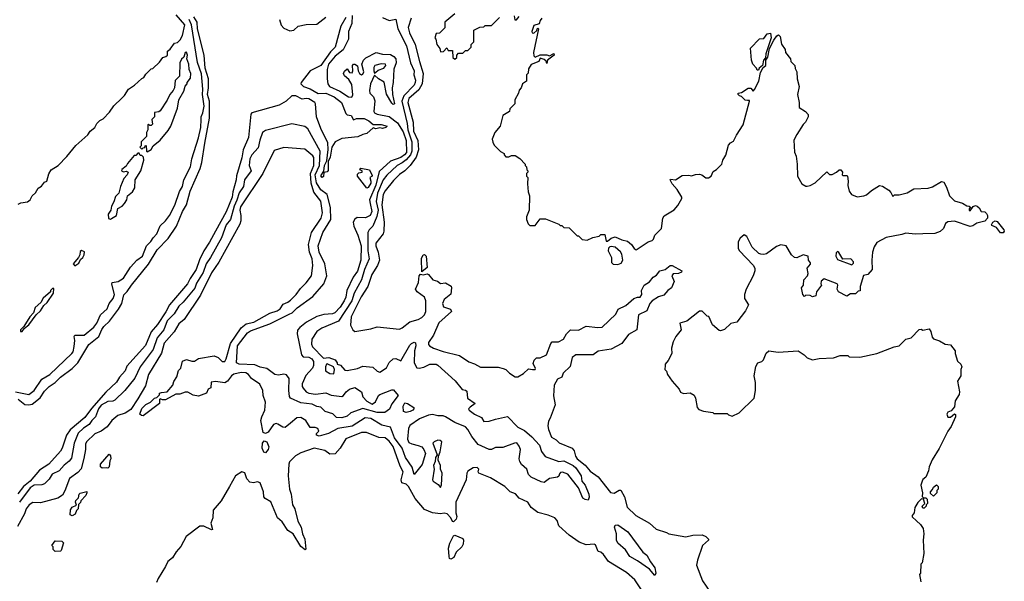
# Model space of a CAD drawing. Extents: x 1966327 to 2147849, y 395140 to 552178.
# Tile 309 of 316: x 2086296 to 2093784, y 529913 to 534184. Entities that reach past the tile are written whole.
import ezdxf

# ---------------------------------------------------------------- set-up
doc = ezdxf.new("R2010")
doc.units = 0

msp = doc.modelspace()

# ---------------------------------------------------------------- linework, layer by layer
at = {"layer": '0CON20XD'}
for points in [[(2086285, 532780), (2086305, 532790), (2086355, 532800), (2086376.4, 532813.6), (2086390, 532845), (2086415, 532867.5), (2086436.7, 532903.3), (2086461.7, 532918.3), (2086485, 532947.5), (2086503, 532957), (2086518.3, 533011.7), (2086535, 533042.5), (2086587.5, 533075), (2086655, 533142.5), (2086722.3, 533227.7), (2086815, 533307.5), (2086832.5, 533335), (2086866.1, 533363.9), (2086882.5, 533395), (2086905, 533417.5), (2086929.3, 533430.7), (2086979.3, 533480.7), (2087010.7, 533529.3), (2087073, 533587), (2087093, 533607), (2087123.6, 533656.4), (2087170, 533685), (2087225, 533737.5), (2087240, 533745), (2087255, 533770), (2087295, 533810), (2087308.3, 533811.7), (2087359.3, 533860.7), (2087383.3, 533896.7), (2087407, 533903), (2087420, 533915), (2087420, 533945), (2087439.3, 533960.7), (2087473.6, 534006.4), (2087495, 534010), (2087515, 534030), (2087535, 534062.5), (2087550.8, 534145), (2087485, 534221.8)], [(2086285, 531299.2), (2086335, 531257.6), (2086366, 531254), (2086390.7, 531259.3), (2086450.8, 531309.2), (2086485, 531359.3), (2086520.4, 531395), (2086565, 531424.8), (2086605, 531466.2), (2086695, 531531.6), (2086738, 531575), (2086820.9, 531715), (2086897.5, 531775), (2086921.5, 531828.5), (2086935, 531850.7), (2086978.7, 531891.3), (2087048, 531982), (2087071.3, 532025), (2087087.2, 532092.8), (2087113.1, 532116.9), (2087145.6, 532165), (2087276.2, 532325), (2087340.8, 532435), (2087425, 532520.5), (2087487.4, 532612.6), (2087534.6, 532725.4), (2087564.7, 532775), (2087591.1, 532878.9), (2087668.4, 533051.6), (2087681.9, 533098.1), (2087704.9, 533245.1), (2087739.9, 533435), (2087737.9, 533565), (2087724.4, 533615), (2087731.2, 533665), (2087730.7, 533735), (2087705.1, 533815.1), (2087698.8, 533915), (2087648.3, 534115), (2087644.6, 534165), (2087619.3, 534205)], [(2088823, 534215), (2088821.6, 534155), (2088797, 534095), (2088796.1, 534035), (2088780, 534005), (2088756.4, 533955), (2088695, 533907.6), (2088643.7, 533845), (2088635.2, 533805), (2088633.1, 533733.1), (2088640, 533695), (2088651.2, 533675), (2088730.4, 533640.4), (2088795, 533597.1), (2088820.8, 533595), (2088828.9, 533611.1), (2088821.2, 533691.2), (2088798.2, 533728.2), (2088765, 533756.7), (2088759.2, 533775), (2088765, 533792.5), (2088785, 533810), (2088805, 533782.5), (2088825, 533780), (2088830, 533795), (2088827.5, 533835), (2088833.9, 533846.1), (2088845, 533846.7), (2088863.6, 533833.6), (2088868.8, 533795), (2088878.8, 533775), (2088895, 533764), (2088905, 533770), (2088911.7, 533788.3), (2088898.9, 533845), (2088909.4, 533875), (2088927.6, 533892.4), (2089005.6, 533934.4), (2089055, 533920.4), (2089115, 533919.3), (2089141.5, 533905), (2089155.3, 533885), (2089158.4, 533855), (2089141.5, 533808.5), (2089136.7, 533705), (2089127.1, 533665), (2089131.5, 533615), (2089145.3, 533545), (2089135, 533538.6), (2089125, 533548.6), (2089085, 533618), (2089068.2, 533708.2), (2089023.5, 533735), (2088995, 533761.2), (2088964.5, 533695), (2088955.8, 533645), (2088959.3, 533625), (2088986.1, 533596.1), (2088997.1, 533567.2), (2088989.3, 533485), (2088995, 533474.8), (2089015, 533464.8), (2089105, 533448), (2089169.7, 533399.7), (2089211.3, 533331.3), (2089235.3, 533265), (2089236.3, 533175), (2089222.8, 533155), (2089193.8, 533135), (2089115, 533106.9), (2089029.9, 533030.1), (2089004.5, 532925), (2088956.4, 532815), (2088960, 532785), (2088973.5, 532725), (2088960, 532695), (2088925, 532677.4), (2088861.3, 532678.7), (2088845, 532666.3), (2088832.1, 532645), (2088835.8, 532615), (2088866, 532546), (2088891.5, 532465), (2088891.2, 532355), (2088865, 532271.1), (2088832, 532225), (2088783.9, 532125), (2088776.8, 532075), (2088764, 532046), (2088732.7, 531997.3), (2088693.3, 531955), (2088675, 531947.8), (2088607.4, 531942.6), (2088555, 531926.9), (2088475.9, 531884.1), (2088425, 531842.9), (2088408.3, 531821.8), (2088405.8, 531795), (2088439.5, 531635), (2088451.4, 531621.4), (2088495, 531618.4), (2088516.7, 531605), (2088530.2, 531585), (2088530.7, 531555), (2088521.5, 531535), (2088471.1, 531478.9), (2088443.8, 531415), (2088443.8, 531395), (2088451.1, 531381.1), (2088475, 531355.2), (2088495, 531343.5), (2088545, 531337), (2088625, 531345.4), (2088665, 531329.5), (2088745, 531319.8), (2088758.1, 531325), (2088779.2, 531355), (2088805, 531374.5), (2088845, 531386), (2088894.1, 531355), (2088904.6, 531315), (2088935, 531282.3), (2088975, 531261.1), (2089002.4, 531277.6), (2089024.3, 531325), (2089035, 531333.5), (2089125, 531369.6), (2089138.8, 531368.8), (2089174, 531325), (2089125, 531263.3), (2089108.2, 531221.8), (2089073.8, 531196.2), (2089015, 531197.4), (2088905, 531226.7), (2088815.1, 531194.9), (2088785, 531169.3), (2088745, 531155.2), (2088705, 531158.8), (2088677.6, 531187.6), (2088619.6, 531205), (2088585, 531236.7), (2088555, 531242.5), (2088519.9, 531259.9), (2088435, 531270.3), (2088355.2, 531305.2), (2088347.4, 531317.4), (2088343.2, 531365), (2088345.8, 531455.8), (2088323.9, 531483.9), (2088305, 531487.7), (2088265, 531481), (2088235, 531486.4), (2088175, 531531.8), (2088125, 531542), (2088085, 531560.2), (2087964.6, 531564.6), (2087944.1, 531574.1), (2087950.9, 531705), (2088028.2, 531801.8), (2088052, 531818), (2088197.9, 531872.1), (2088344.1, 531944.1), (2088367.1, 531955), (2088405, 531993.8), (2088525, 532077.7), (2088608.2, 532175), (2088632.7, 532235), (2088616.8, 532326.8), (2088574.4, 532415), (2088566.4, 532465), (2088601.2, 532565), (2088660.7, 532665), (2088658.3, 532755), (2088633.3, 532853.4), (2088585, 532888.8), (2088552.1, 532942.1), (2088542.6, 533005), (2088576.1, 533075), (2088581.7, 533185), (2088486.5, 533355), (2088465, 533372.7), (2088365, 533392.1), (2088165, 533340.8), (2088142.9, 533327.1), (2088121.7, 533268.3), (2088109.9, 533210.1), (2088061.8, 533155), (2088045.3, 533125), (2088040, 533075), (2088056.3, 533035), (2088004.8, 532965), (2087998.5, 532915), (2087963.6, 532866.4), (2087947.9, 532812.2), (2087926, 532765), (2087899.8, 532665), (2087867, 532625), (2087830, 532525), (2087746.5, 532375), (2087713.2, 532326.8), (2087689.8, 532260.2), (2087639.6, 532180.4), (2087626.5, 532143.5), (2087538.6, 532035), (2087505.1, 532004.9), (2087471.6, 531948.4), (2087416.4, 531895), (2087392.1, 531825), (2087341.8, 531765), (2087311.5, 531675), (2087211.7, 531545), (2087171.9, 531458.1), (2087094.8, 531365.2), (2087019, 531291), (2087005, 531283.1), (2086965, 531281.1), (2086915, 531253.8), (2086894.8, 531225), (2086872.7, 531165), (2086845, 531137.3), (2086825, 531104.7), (2086781.3, 531078.7), (2086740.4, 531039.6), (2086711, 530965), (2086689, 530851), (2086673, 530827), (2086635, 530797.3), (2086595, 530754.2), (2086542.6, 530727.4), (2086519.9, 530690.1), (2086483.1, 530655), (2086463.1, 530646.9), (2086405, 530645.4), (2086375, 530623.4), (2086295, 530515.6)], [(2088271.1, 534185), (2088285, 534140.9), (2088305, 534120.4), (2088349.1, 534099.1), (2088379.5, 534105), (2088412.5, 534135), (2088475, 534146.8), (2088555, 534150), (2088625, 534202.9)], [(2089605, 534227.5), (2089530, 534165), (2089528.3, 534121.7), (2089488.3, 534081.7), (2089461.7, 534078.3), (2089452.5, 534045), (2089460, 534035), (2089467.5, 533995), (2089490, 533965), (2089495, 533940), (2089518.3, 533941.7), (2089545, 533970), (2089555, 533950), (2089588.3, 533948.3), (2089590, 533895), (2089605, 533882.5), (2089620, 533895), (2089620, 533915), (2089631.7, 533928.3), (2089665, 533930), (2089685, 533950), (2089705, 533950), (2089730, 533975), (2089730, 533995), (2089750, 534015), (2089750, 534105), (2089795, 534127.5), (2089825, 534130), (2089835, 534140), (2089885, 534140), (2089945, 534200)], [(2090057, 534213), (2090061.7, 534181.7), (2090075, 534182.5), (2090095, 534207.5)], [(2086264, 531354), (2086365, 531333.9), (2086405.6, 531364.4), (2086465, 531449.2), (2086525.8, 531485), (2086691.9, 531645), (2086701.9, 531658.1), (2086711, 531699), (2086716, 531745), (2086709.8, 531775), (2086715, 531784.6), (2086785, 531785.8), (2086860.5, 531845), (2086882.3, 531875), (2086910.6, 531939.4), (2086960.5, 531985), (2086976.5, 532025), (2087006.5, 532063.5), (2087016.7, 532095), (2086997.6, 532172.4), (2087000, 532185), (2087045, 532193.5), (2087085, 532218.9), (2087137.2, 532302.7), (2087185.5, 532354.5), (2087229.7, 532385), (2087258.8, 532465), (2087293, 532497), (2087309.5, 532525), (2087338.1, 532555), (2087363.4, 532616.6), (2087404.3, 532655), (2087433.9, 532695), (2087475.6, 532774.4), (2087511.5, 532878.5), (2087533.3, 532916.6), (2087544.3, 532965), (2087595.2, 533065.2), (2087605.5, 533125), (2087656, 533285), (2087672.6, 533365), (2087675.5, 533425), (2087675.1, 533445), (2087689.1, 533475), (2087697.9, 533525), (2087684.9, 533615), (2087689.6, 533655), (2087677.9, 533772.1), (2087647.4, 533857.4), (2087602.4, 534145), (2087583.8, 534185)], [(2089055, 534200.4), (2089105, 534176.8), (2089157.3, 534187.3), (2089172.2, 534115), (2089237.8, 533985), (2089268.4, 533855), (2089296.2, 533795), (2089292.8, 533765), (2089305.5, 533725), (2089304.4, 533705), (2089295, 533686.6), (2089216.5, 533605), (2089200.6, 533565), (2089241.9, 533395), (2089246.8, 533345), (2089278.4, 533255), (2089279, 533185), (2089268.4, 533155), (2089235, 533119.2), (2089205, 533094.4), (2089167.5, 533075), (2089088.2, 533001.8), (2089059.4, 532965), (2089016.5, 532865), (2089007.6, 532802.4), (2089021.4, 532735), (2089011.7, 532688.3), (2088981.6, 532615), (2088953.3, 532585), (2088943, 532565), (2088943.5, 532425), (2088952.4, 532365), (2088917, 532285), (2088894.8, 532205), (2088840.3, 532105), (2088822.5, 532045), (2088719.6, 531890.4), (2088592.3, 531837.7), (2088556, 531814), (2088518, 531755), (2088515.9, 531715.9), (2088523.4, 531695), (2088605, 531611.2), (2088645.9, 531615.9), (2088695, 531597.5), (2088710, 531575), (2088710, 531565), (2088735, 531556.7), (2088768.1, 531518.1), (2088785, 531515.6), (2088865, 531531.5), (2088905, 531550), (2088981.7, 531541.7), (2089015, 531510), (2089033.9, 531503.9), (2089085, 531536), (2089105, 531578), (2089135, 531606), (2089155, 531607.5), (2089195, 531590), (2089262, 531708), (2089275, 531722.7), (2089295, 531732.6), (2089305.5, 531725.5), (2089308.3, 531705), (2089298.5, 531665), (2089294.7, 531575), (2089315, 531536.7), (2089333, 531533), (2089369.3, 531540.7), (2089415, 531563.8), (2089463.6, 531563.6), (2089475, 531556.7), (2089607, 531437), (2089660.7, 531370.7), (2089687, 531367), (2089695, 531360), (2089702.5, 531305), (2089760, 531265), (2089722.3, 531237.7), (2089708.8, 531225), (2089714.3, 531215), (2089754, 531185), (2089808.3, 531158.3), (2089825, 531127.5), (2089865, 531130), (2089913.3, 531146.7), (2090006.6, 531166.6), (2090084.6, 531085), (2090135, 531060.7), (2090191.7, 531011.7), (2090247.8, 530947.8), (2090265, 530901.3), (2090292, 530862), (2090395, 530825.3), (2090435, 530828.2), (2090505, 530794.4), (2090525.2, 530775), (2090565.7, 530715.7), (2090569.8, 530675), (2090595.8, 530645), (2090623.2, 530575), (2090625.9, 530554.1), (2090618.6, 530531.4), (2090595, 530535.4), (2090579.6, 530545), (2090545.2, 530625), (2090465, 530729.1), (2090425, 530744.5), (2090408.9, 530741.1), (2090400.5, 530729.5), (2090396.1, 530713.9), (2090386, 530705), (2090325, 530695.2), (2090285, 530665.9), (2090260.5, 530670.5), (2090185.2, 530705.2), (2090165.9, 530725), (2090151.4, 530765), (2090112.7, 530802.7), (2090099.2, 530825), (2090094.7, 530845), (2090104.7, 530915), (2090095, 530941.1), (2090075.9, 530965.9), (2090058, 530965), (2089968.8, 530931.2), (2089915, 530930.5), (2089885, 530915.2), (2089865, 530916), (2089783.5, 530953.5), (2089734.5, 531014.5), (2089705, 531068.6), (2089685, 531088.7), (2089605, 531121.5), (2089535, 531164.8), (2089515, 531171.2), (2089475, 531171.2), (2089435, 531180.6), (2089405, 531177.2), (2089335, 531148.1), (2089263.1, 531096.9), (2089253.7, 531076.3), (2089245.2, 530995), (2089255, 530969.1), (2089277.7, 530957.7), (2089327.1, 530947), (2089353.1, 530935), (2089370, 530915), (2089383, 530885), (2089357.2, 530802.8), (2089295, 530726), (2089280.7, 530780.7), (2089228.8, 530855), (2089205, 530925.3), (2089146.3, 531005), (2089115.7, 531085), (2089050.7, 531100.7), (2088965, 531152.4), (2088922.6, 531157.4), (2088825, 531092.9), (2088714.3, 531075.7), (2088645, 531037.5), (2088572.7, 531017.3), (2088553.1, 531025), (2088553.9, 531036.1), (2088570, 531055), (2088562, 531075), (2088543.8, 531083.8), (2088503.5, 531083.5), (2088470.8, 531135), (2088435, 531160), (2088403.7, 531156.4), (2088355.7, 531115), (2088315, 531083.8), (2088296.4, 531086.4), (2088259.3, 531109.3), (2088245, 531112.5), (2088225, 531106.7), (2088185, 531047.5), (2088165, 531037.5), (2088147.5, 531045), (2088130.8, 531135), (2088136.8, 531165), (2088160, 531215), (2088166.2, 531275), (2088148.5, 531325), (2088144.5, 531365), (2088121.5, 531411.5), (2088057.5, 531455), (2088035, 531485.7), (2088015, 531497.7), (2087979.4, 531500.6), (2087925, 531488.2), (2087906.9, 531475), (2087875.5, 531434.5), (2087855, 531423.3), (2087785, 531433.3), (2087753, 531427), (2087750, 531385), (2087730, 531375), (2087717.5, 531345), (2087655, 531320), (2087615, 531330), (2087575, 531352.5), (2087555, 531352.5), (2087513, 531337), (2087483, 531337), (2087405, 531293.3), (2087382.5, 531292.5), (2087365, 531300), (2087360, 531295), (2087360, 531265), (2087235, 531172.5), (2087223, 531173), (2087210, 531185), (2087223.6, 531226.4), (2087255, 531257.5), (2087290, 531275), (2087320, 531305), (2087338.3, 531311.7), (2087358.3, 531331.7), (2087360, 531345), (2087375, 531350), (2087417, 531353), (2087460, 531405), (2087468.3, 531431.7), (2087491.7, 531468.3), (2087503, 531517), (2087520, 531535), (2087533.9, 531586.1), (2087565, 531600), (2087605, 531587.5), (2087625, 531587.5), (2087655, 531608.8), (2087775, 531628.8), (2087803.8, 531615), (2087835, 531584.2), (2087854.5, 531585.5), (2087865.6, 531604.4), (2087897.8, 531722.2), (2087979.1, 531840.9), (2088018.5, 531871.5), (2088075.8, 531885), (2088198.3, 531951.8), (2088255, 531970), (2088276.2, 531985), (2088300, 532020), (2088335, 532035.5), (2088355, 532052.3), (2088398.2, 532095), (2088430.1, 532139.9), (2088475, 532183.8), (2088514, 532235), (2088524.7, 532315), (2088519.4, 532365), (2088499.5, 532415), (2088492.8, 532475), (2088514.2, 532565), (2088589.3, 532675), (2088597.3, 532715), (2088586.2, 532805), (2088533.1, 532873.1), (2088511.9, 532941.9), (2088506.8, 533015), (2088533.4, 533075), (2088533.2, 533135), (2088525, 533148.8), (2088465, 533198.2), (2088305, 533212.9), (2088230.5, 533189.5), (2088145.8, 533015), (2087975, 532760.5), (2087969.8, 532735), (2087976.3, 532695), (2087976.8, 532653.2), (2087970.2, 532629.8), (2087811, 532339), (2087755, 532258.5), (2087670.8, 532089.2), (2087546.3, 531903.7), (2087505, 531871.2), (2087469.2, 531810.8), (2087395, 531725.4), (2087373.1, 531646.9), (2087276, 531485), (2087251.2, 531398.8), (2087195, 531300.8), (2087141.2, 531218.8), (2087097.7, 531192.3), (2087043.1, 531175), (2086995.6, 531135), (2086960.8, 531089.2), (2086915.3, 531054.7), (2086866.5, 531035), (2086804, 530975), (2086796, 530955), (2086796.2, 530915), (2086783.2, 530846.8), (2086762, 530768), (2086738.8, 530741.2), (2086673.6, 530695), (2086639.2, 530600.8), (2086620.8, 530569.2), (2086585, 530546.4), (2086455, 530510.6), (2086395, 530513.6), (2086366.9, 530495), (2086345.6, 530465), (2086332.4, 530427.6), (2086279.9, 530330.1)], [(2088775, 534200.9), (2088737.8, 534135), (2088694.7, 533975), (2088659.9, 533940.1), (2088585.1, 533834.9), (2088505, 533794.7), (2088435.5, 533705), (2088433.6, 533695), (2088454.6, 533675), (2088505, 533657.4), (2088565, 533621.6), (2088625, 533624.8), (2088686.4, 533596.4), (2088743, 533553), (2088775, 533469.4), (2088785, 533461.5), (2088816.7, 533455), (2088835, 533422.5), (2088858.1, 533431.9), (2088915, 533433.6), (2088951.1, 533415), (2088985, 533387.5), (2089045, 533387.9), (2089090, 533375), (2089080, 533365), (2089055, 533356.2), (2089035, 533360.8), (2089005, 533353.8), (2088985, 533361.2), (2088935, 533317.1), (2088905, 533311.5), (2088866.1, 533293.9), (2088745, 533281.2), (2088695, 533254.8), (2088670.4, 533215), (2088657.8, 533137.8), (2088641.4, 533105), (2088642.7, 533037.3), (2088635, 533027.1), (2088608.3, 533021.7), (2088605, 532992.5), (2088595, 532984), (2088585, 532996.2), (2088607.7, 533032.3), (2088614.3, 533074.3), (2088630.5, 533109.5), (2088642.3, 533197.7), (2088638.3, 533248.3), (2088585, 533357.1), (2088553.1, 533445), (2088544.7, 533545), (2088539.1, 533555), (2088495, 533581.5), (2088474.5, 533585.5), (2088445, 533578.8), (2088395, 533605.3), (2088365, 533604), (2088322.5, 533565), (2088270, 533535), (2088060.6, 533475), (2088054.2, 533465), (2088035, 533288), (2087995.3, 533194.7), (2087985, 533134.4), (2087944.5, 532995.5), (2087942.7, 532965), (2087915.4, 532875), (2087910.3, 532835), (2087866.8, 532723.2), (2087785, 532575.6), (2087739, 532491), (2087695, 532425.7), (2087663.2, 532356.8), (2087638.9, 532285), (2087591, 532215), (2087573, 532175), (2087434.8, 532015), (2087407.1, 531962.9), (2087342.7, 531867.3), (2087295, 531809.3), (2087252.7, 531707.3), (2087111.2, 531548.8), (2087096.9, 531513.1), (2087055, 531465.6), (2087031.4, 531428.6), (2086949.5, 531350.5), (2086842.2, 531227.8), (2086789.9, 531160.1), (2086678.6, 531065), (2086652, 531025), (2086618.6, 530925), (2086606.2, 530903.8), (2086517.3, 530805), (2086445, 530759.1), (2086375.9, 530675), (2086325, 530634.2), (2086281.6, 530578.4)], [(2089273.9, 534195), (2089250, 534125), (2089259.7, 534085), (2089303.8, 533995), (2089336.8, 533866.8), (2089364.1, 533775), (2089357.7, 533695), (2089329.9, 533650.1), (2089255.9, 533585), (2089246.6, 533555), (2089287.3, 533405), (2089291, 533335), (2089323.3, 533265), (2089329.5, 533195), (2089310.9, 533139.1), (2089265.1, 533074.9), (2089225.5, 533034.5), (2089185, 533007.4), (2089139.6, 532960.4), (2089075, 532882.2), (2089060.4, 532855), (2089050.4, 532775), (2089068.7, 532645), (2089066.1, 532575), (2089058.9, 532555), (2089005, 532484.3), (2089003, 532465), (2089020.8, 532415), (2089030.8, 532355), (2089017.7, 532315), (2088974.1, 532245.9), (2088943.7, 532155), (2088893.3, 532076.7), (2088815.3, 531925), (2088810.3, 531860.3), (2088829.5, 531825), (2088844, 531814), (2088965, 531832.7), (2089015, 531847.6), (2089185, 531831.5), (2089205, 531839.6), (2089263.2, 531886.8), (2089325, 531903.1), (2089355, 531918.2), (2089375, 531938.8), (2089384.4, 531965), (2089385, 532046.2), (2089373.8, 532073.8), (2089319.2, 532115), (2089305.7, 532135), (2089328, 532185), (2089333.3, 532235), (2089345, 532250), (2089365, 532242.5), (2089395, 532251.4), (2089405.6, 532245), (2089436.6, 532206.6), (2089472, 532195), (2089495, 532176.7), (2089535, 532182), (2089576.9, 532156.9), (2089580, 532145), (2089575, 532097.1), (2089523.5, 532055), (2089512.3, 532025), (2089519.4, 531999.4), (2089572.1, 531982.1), (2089579.2, 531965), (2089482.1, 531877.9), (2089442.2, 531785), (2089405, 531728), (2089404.6, 531715), (2089413, 531703), (2089443.1, 531685), (2089515, 531661.6), (2089641.4, 531631.4), (2089712, 531582), (2089755, 531568), (2089800.8, 531540.8), (2089935, 531541.1), (2089972.7, 531532.7), (2089993.3, 531523.3), (2090021.1, 531495), (2090065, 531468.2), (2090085, 531469.4), (2090127.6, 531492.4), (2090165, 531529.2), (2090194.6, 531524.6), (2090215, 531524), (2090218.3, 531531.7), (2090200.4, 531570.4), (2090207.5, 531595), (2090225, 531611.9), (2090255, 531613.2), (2090302.5, 531635), (2090335, 531722), (2090345, 531734.4), (2090394, 531735), (2090430.8, 531755), (2090453.3, 531795), (2090485, 531825.5), (2090545, 531823.4), (2090605, 531853.9), (2090693.2, 531843.2), (2090725, 531846.8), (2090829.1, 531945), (2090847.2, 531982.8), (2090905, 532009.5), (2090965, 532064.2), (2090993.6, 532073.6), (2091015, 532073.3), (2091027.5, 532095), (2091024.2, 532125), (2091045, 532166.2), (2091085, 532191.4), (2091114.3, 532225), (2091139.3, 532240.7), (2091165, 532274), (2091205, 532283.1), (2091243.8, 532315), (2091256.7, 532315), (2091332.5, 532275), (2091327.8, 532265), (2091305, 532252.9), (2091265, 532251.9), (2091254.4, 532235.6), (2091273.1, 532193.1), (2091252.9, 532145), (2091225, 532124.2), (2091195, 532088.9), (2091153.6, 532076.4), (2091105, 532046.2), (2091088.1, 532025), (2091065, 531970.7), (2091000.7, 531939.3), (2090989.1, 531825), (2090925, 531790.8), (2090875, 531720.9), (2090792.6, 531677.4), (2090695, 531664.5), (2090656.2, 531635), (2090525, 531636), (2090497.1, 531615), (2090482.8, 531547.2), (2090430, 531495), (2090418.1, 531465), (2090385, 531450), (2090360.3, 531405), (2090354.7, 531324.7), (2090367.1, 531255), (2090331.2, 531155), (2090318.1, 531131.9), (2090312.4, 531095), (2090316.8, 531066.8), (2090339.5, 531009.5), (2090375, 530990), (2090397.5, 530967.5), (2090496.3, 530926.3), (2090513, 530905), (2090522.9, 530865), (2090535.3, 530845), (2090595.6, 530795.6), (2090635, 530751.5), (2090695, 530707.8), (2090789.1, 530589.1), (2090816.7, 530583.3), (2090855, 530607.1), (2090867.5, 530607.5), (2090895.2, 530555.2), (2090916.7, 530476.7), (2090982.7, 530412.7), (2091084.6, 530354.6), (2091135, 530310), (2091215, 530285.8), (2091232.5, 530275), (2091360.9, 530250.9), (2091415, 530264.5), (2091485, 530267.3), (2091514.7, 530254.7), (2091533.3, 530235), (2091533.3, 530225), (2091488.6, 530185), (2091450, 530075), (2091441.9, 530035), (2091487.2, 529917.2), (2091600, 529755)], [(2090267.5, 534195), (2090253, 534177), (2090247, 534153), (2090205, 534140), (2090190, 534095), (2090193.6, 534083.6), (2090205, 534080), (2090228.3, 534101.7), (2090230, 534115), (2090235, 534120), (2090240, 534115), (2090203.3, 533935), (2090205, 533910), (2090215, 533900), (2090255, 533917.5), (2090305, 533917.5), (2090325, 533910), (2090357.5, 533927.5), (2090360, 533915), (2090310, 533875), (2090305, 533850), (2090298.3, 533868.3), (2090285, 533880), (2090255, 533890), (2090243, 533867), (2090185, 533842.5), (2090165, 533810), (2090161.7, 533778.3), (2090150, 533765), (2090150, 533715), (2090120, 533695), (2090110, 533665), (2090093, 533647), (2090090, 533625), (2090060, 533575), (2090060, 533545), (2090023, 533507), (2090020, 533485), (2089970, 533455), (2089950, 533375), (2089910, 533325), (2089890, 533275), (2089893, 533253), (2089905, 533230), (2089951.7, 533181.7), (2089980, 533165), (2089980, 533155), (2089991.7, 533141.7), (2090015, 533140), (2090035, 533150), (2090065, 533150), (2090099.3, 533129.3), (2090140, 533085), (2090140, 533075), (2090150, 533065), (2090153, 533043), (2090160, 533035), (2090160, 533025), (2090150, 533015), (2090150, 532995), (2090160, 532985), (2090157.5, 532935), (2090163.3, 532875), (2090172.5, 532845), (2090170, 532735), (2090150, 532685), (2090150, 532665), (2090161.7, 532631.7), (2090175, 532620), (2090215, 532620), (2090255, 532670), (2090295, 532670), (2090395, 532630), (2090405, 532620), (2090418.3, 532618.3), (2090433, 532603), (2090475, 532600), (2090535, 532540), (2090545, 532540), (2090573, 532513), (2090611.7, 532508.3), (2090655, 532527.5), (2090701.7, 532538.3), (2090715, 532550), (2090745, 532550), (2090755, 532500), (2090765, 532500), (2090795, 532523.3), (2090825, 532533.3), (2090875, 532509.2), (2090919.1, 532499.1), (2090949.2, 532475), (2090968, 532445), (2090985, 532433.3), (2091075, 532494.3), (2091106, 532505), (2091115.7, 532515), (2091126.2, 532545), (2091176.2, 532595), (2091188, 532675), (2091197.7, 532692.3), (2091272.3, 532737.7), (2091299.7, 532770.3), (2091331.2, 532825), (2091331.2, 532835), (2091295, 532893.3), (2091258.8, 532935), (2091242.5, 532965), (2091245, 532970), (2091283.9, 532966.1), (2091335, 533000), (2091385, 533002.5), (2091405, 532996.2), (2091435, 533007.5), (2091465, 533010), (2091484.2, 533004.2), (2091515, 532980), (2091535, 532981.2), (2091553.8, 532995), (2091570, 533030), (2091595, 533044), (2091634.5, 533085), (2091643.8, 533115), (2091666.1, 533153.9), (2091685, 533230), (2091701.7, 533248.3), (2091725, 533260), (2091746.7, 533305), (2091798.8, 533385), (2091845.8, 533564.2), (2091845, 533570), (2091830.7, 533569.3), (2091813, 533573), (2091785, 533600), (2091770, 533605), (2091760, 533615), (2091760, 533625), (2091785, 533630), (2091837, 533663), (2091855, 533662.5), (2091875, 533640), (2091885, 533652.5), (2091918, 533715), (2091928.3, 533781.7), (2091950, 533820), (2091970, 533835), (2091970, 533875), (2091985, 533900), (2091997.5, 533965), (2092031.7, 534028.3), (2092055, 534060), (2092067.5, 534067.5), (2092080, 534055), (2092088.3, 533998.3), (2092116.7, 533956.7), (2092120, 533935), (2092157, 533887), (2092160, 533865), (2092190, 533835), (2092193, 533813), (2092207, 533787), (2092207.5, 533735), (2092222.5, 533675), (2092210, 533615), (2092222.5, 533555), (2092223.3, 533515), (2092272.5, 533485), (2092293, 533463), (2092292.5, 533445), (2092272.5, 533405), (2092253.9, 533386.1), (2092205, 533310), (2092183.6, 533266.4), (2092187, 533177), (2092200, 533145), (2092208.8, 533085), (2092211.2, 532995), (2092245, 532936.7), (2092275, 532918.8), (2092285, 532918.8), (2092307.3, 532922.7), (2092345, 532943.8), (2092435, 533027.5), (2092455, 533007.5), (2092475, 533007.5), (2092507.5, 533025), (2092528.3, 533041.7), (2092541.7, 533041.7), (2092552.5, 533025), (2092550, 533005), (2092555, 533000), (2092585, 533000), (2092590, 532995), (2092596.7, 532955), (2092593.9, 532923.9), (2092605, 532880), (2092622.5, 532855), (2092665, 532836.7), (2092716.4, 532843.6), (2092735, 532852.5), (2092773.9, 532886.1), (2092835, 532922.5), (2092856.7, 532916.7), (2092905, 532887.5), (2092920.7, 532870.7), (2092935, 532840), (2092948.3, 532851.7), (2092985, 532852.5), (2093045, 532867.5), (2093095, 532897.5), (2093205, 532902.5), (2093236.7, 532913.3), (2093305, 532952.5), (2093325, 532947.5), (2093345, 532910), (2093367.5, 532845), (2093405, 532807.5), (2093465, 532787.5), (2093498.3, 532768.3), (2093517, 532767), (2093530, 532755), (2093517.5, 532745), (2093517.5, 532735), (2093525, 532730), (2093547, 532763), (2093565, 532770), (2093576.1, 532766.1), (2093592.5, 532752.5), (2093607.5, 532725), (2093635, 532722.5), (2093649.4, 532709.4), (2093657.1, 532695), (2093656.2, 532673.8), (2093635, 532652.5), (2093575, 532637.5), (2093545, 532616.9), (2093525, 532612.2), (2093405, 532652), (2093355, 532646), (2093337.5, 532635), (2093322.5, 532595), (2093295, 532573.3), (2093255, 532557.5), (2093165, 532556.7), (2093105, 532552), (2093035, 532560), (2093005, 532549.2), (2092885, 532527.5), (2092815, 532488.8), (2092795, 532457.5), (2092782, 532415), (2092776.7, 532355), (2092780, 532285), (2092745, 532246.2), (2092712.5, 532237.5), (2092687.5, 532155), (2092688.3, 532121.7), (2092671.7, 532118.3), (2092651.7, 532098.3), (2092615, 532100), (2092585, 532082.5), (2092522.5, 532115), (2092512.5, 532135), (2092517.5, 532165), (2092512.5, 532175), (2092415, 532213.3), (2092390, 532195), (2092387.5, 532175), (2092392.5, 532165), (2092356.7, 532115), (2092350, 532085), (2092325, 532077.5), (2092307, 532087), (2092275, 532090), (2092265, 532080), (2092252.5, 532095), (2092242.5, 532145), (2092257.5, 532165), (2092260, 532205), (2092286.2, 532235), (2092291.2, 532255), (2092283.3, 532295), (2092310.8, 532325), (2092310, 532335), (2092294, 532355), (2092291.2, 532385), (2092255, 532395.8), (2092206.2, 532373.8), (2092187.5, 532375), (2092165.7, 532395.7), (2092125, 532464.4), (2092085, 532472.5), (2092051.8, 532458.2), (2091976.1, 532403.9), (2091955, 532398.5), (2091930.9, 532400.9), (2091916.6, 532406.6), (2091865.3, 532455.3), (2091825, 532536), (2091805, 532547.5), (2091775, 532523.3), (2091758.8, 532495), (2091758.8, 532445), (2091770, 532425), (2091875, 532317.5), (2091886.7, 532295), (2091886.7, 532275), (2091873.3, 532235), (2091820, 532135), (2091807.5, 532095), (2091807.5, 532065), (2091837.5, 532015), (2091815, 531970), (2091750, 531885), (2091705, 531872.5), (2091655, 531827.5), (2091625, 531817.5), (2091615, 531820), (2091565, 531862.5), (2091536.4, 531926.4), (2091525, 531930), (2091485, 531967.5), (2091465, 531966.7), (2091368.9, 531891.1), (2091316.7, 531875), (2091326.2, 531825), (2091286.2, 531775), (2091265.8, 531734.2), (2091253, 531687), (2091254, 531645), (2091226.6, 531593.4), (2091203.8, 531565), (2091203.3, 531555), (2091202.5, 531525), (2091215, 531510), (2091223.3, 531485), (2091257.5, 531435), (2091310, 531375), (2091320.7, 531350.7), (2091345, 531341.2), (2091395, 531347.5), (2091425, 531330), (2091436.4, 531306.4), (2091447.5, 531235), (2091460.7, 531220.7), (2091495, 531207.5), (2091567, 531197), (2091575, 531190), (2091675, 531190), (2091685, 531180), (2091715, 531170), (2091766.4, 531193.6), (2091882.5, 531305), (2091892.5, 531365), (2091892.5, 531425), (2091882.5, 531475), (2091893, 531547), (2091910, 531575), (2091940, 531585), (2091953, 531597), (2091973, 531647), (2091993, 531667), (2092065, 531656.7), (2092215, 531666.7), (2092262.5, 531635), (2092285, 531612.5), (2092325, 531597.5), (2092375, 531607.5), (2092485, 531612.5), (2092535, 531630), (2092595, 531630), (2092605, 531620), (2092685, 531617.5), (2092815, 531646.7), (2092945, 531697.5), (2092985, 531703.3), (2093035, 531753.3), (2093076.4, 531763.6), (2093135, 531827.5), (2093151.7, 531831.7), (2093163.6, 531823.6)], [(2091915, 533800), (2091905, 533800), (2091900, 533815), (2091872.5, 533845), (2091860, 533875), (2091853, 533967), (2091921.7, 534038.3), (2091955, 534040), (2091980, 534075), (2092005, 534080), (2092010, 534045), (2091970, 533925), (2091967.5, 533892.5), (2091953.3, 533875), (2091943.6, 533836.4), (2091920, 533815), (2091915, 533800)], [(2087265, 533180), (2087295, 533197.5), (2087310, 533225), (2087365, 533267.5), (2087425, 533340), (2087446, 533375), (2087495, 533510), (2087506.7, 533573.3), (2087545, 533640), (2087553, 533677), (2087570, 533695), (2087570, 533705), (2087595, 533740), (2087596, 533774), (2087585.7, 533805.7), (2087582.5, 533845), (2087568, 533885), (2087571.2, 533915), (2087565, 533936), (2087553.3, 533935), (2087545, 533900), (2087527, 533883), (2087512.5, 533855), (2087510, 533755), (2087478.3, 533721.7), (2087472.5, 533665), (2087462.5, 533645), (2087436.7, 533615), (2087418.3, 533571.7), (2087365, 533490), (2087355, 533482.5), (2087321.7, 533478.3), (2087320, 533445), (2087300, 533425), (2087305, 533390), (2087295, 533380), (2087285, 533380), (2087275, 533390), (2087270, 533385), (2087270, 533345), (2087260, 533325), (2087260, 533295), (2087220, 533255), (2087220, 533225), (2087210, 533215), (2087225, 533200), (2087235, 533210), (2087248.3, 533211.7), (2087250, 533225), (2087258.3, 533228.3), (2087260, 533185), (2087265, 533180)], [(2088995, 533777.5), (2089005, 533784), (2089020.9, 533799.1), (2089065.6, 533815), (2089080.6, 533835), (2089077.5, 533845), (2089045, 533846.9), (2088995.7, 533834.3), (2088988.6, 533821.4), (2088990, 533795), (2088995, 533777.5)], [(2086985, 532667.5), (2086995, 532673.3), (2087032.9, 532695), (2087041.2, 532748.8), (2087075, 532765.8), (2087092.9, 532785), (2087111.4, 532815), (2087115.9, 532844.1), (2087154, 532875), (2087171.5, 532905), (2087173.8, 532965), (2087216, 533035), (2087240, 533115), (2087238.3, 533138.3), (2087225, 533150), (2087211.7, 533151.7), (2087205, 533170), (2087195, 533170), (2087178.3, 533151.7), (2087165, 533150), (2087115, 533090), (2087105, 533070), (2087072.5, 533045), (2087070, 533035), (2087085, 533027.5), (2087105, 533032.5), (2087120, 533025), (2087112.5, 533005), (2087087.5, 532975), (2087062.5, 532915), (2087050, 532865), (2087025, 532840), (2087011.7, 532798.3), (2086993, 532767), (2086987.5, 532735), (2086967.5, 532705), (2086971.7, 532671.7), (2086985, 532667.5)], [(2088935, 532902.5), (2088863.8, 532995), (2088865, 533010), (2088875, 533020), (2088900, 533025), (2088900, 533035), (2088883.3, 533043.3), (2088890, 533055), (2088955, 533043.3), (2088975, 533000), (2088975, 532993.8), (2088957.5, 532985), (2088966.9, 532955), (2088965, 532941.2), (2088945, 532906.7), (2088935, 532902.5)], [(2093775, 532563.8), (2093755, 532563.8), (2093725, 532603.3), (2093690, 532620), (2093686.7, 532625), (2093696.2, 532645), (2093715, 532654), (2093728.6, 532648.6), (2093780, 532585), (2093783.8, 532575), (2093775, 532563.8)], [(2086715, 532312.5), (2086745, 532333.3), (2086759.3, 532360.7), (2086776, 532375), (2086786, 532395), (2086788.3, 532418.3), (2086765, 532427.5), (2086755, 532420), (2086752.5, 532395), (2086742.5, 532375), (2086703, 532327), (2086715, 532312.5)], [(2090845, 532323.3), (2090868.8, 532331.2), (2090882, 532355), (2090875, 532400), (2090865, 532418.8), (2090825, 532453.3), (2090795, 532460), (2090783, 532457), (2090773, 532447), (2090770, 532425), (2090796.7, 532375), (2090796.4, 532336.4), (2090810, 532325), (2090845, 532323.3)], [(2092625, 532320), (2092637, 532333), (2092636.7, 532343.3), (2092616, 532365), (2092555, 532362.5), (2092525, 532414.3), (2092515, 532420), (2092505, 532412), (2092502.5, 532385), (2092515, 532361.4), (2092625, 532320)], [(2089355, 532267.5), (2089352.3, 532367.7), (2089363.3, 532395), (2089375, 532398.8), (2089385.9, 532385.9), (2089395, 532300), (2089355, 532267.5)], [(2086301.7, 531811.7), (2086315, 531813.3), (2086331.7, 531838.3), (2086365, 531863.3), (2086420, 531940), (2086455, 531970), (2086478.8, 532011.2), (2086505, 532033.3), (2086552.5, 532105), (2086555, 532140), (2086545, 532140), (2086530, 532125), (2086530, 532115), (2086475, 532067.5), (2086456.4, 532033.6), (2086413.9, 531996.1), (2086400, 531955), (2086372.5, 531925), (2086328.3, 531851.7), (2086302.5, 531825), (2086301.7, 531811.7)], [(2093163.6, 531823.6), (2093212.5, 531832.5), (2093223.9, 531813.9), (2093235, 531770), (2093245, 531757.5), (2093291.7, 531741.7), (2093335, 531717.5), (2093375, 531712.5), (2093410, 531665), (2093410, 531645), (2093428.3, 531588.3), (2093452.5, 531565), (2093460, 531545), (2093452.5, 531525), (2093452.5, 531475), (2093427.5, 531435), (2093443.3, 531355), (2093441.2, 531335), (2093410, 531285), (2093405, 531240), (2093379.2, 531210.8), (2093355, 531198.8), (2093347.5, 531185), (2093355, 531161.2), (2093375, 531161.4), (2093405, 531187.5), (2093413, 531183), (2093412.5, 531165), (2093379.1, 531090.9), (2093353.3, 531055), (2093287.9, 530922.1), (2093235, 530836.2), (2093211.9, 530785), (2093207, 530753), (2093187.5, 530705), (2093165, 530687.5), (2093160, 530675), (2093150, 530645), (2093161.2, 530585), (2093158.3, 530558.3), (2093168.3, 530548.3), (2093187, 530547), (2093198.3, 530538.3), (2093200, 530505), (2093190, 530495), (2093190, 530485), (2093175, 530470), (2093165, 530470), (2093160, 530485), (2093180, 530505), (2093168.3, 530538.3), (2093155, 530540), (2093125, 530512.5), (2093103.3, 530475), (2093097.5, 530435), (2093083.3, 530415), (2093084, 530404), (2093115, 530373.3), (2093145.9, 530345.9), (2093166.7, 530315), (2093172.5, 530275), (2093167.5, 530225), (2093172.5, 530125), (2093160, 530055), (2093150, 530045), (2093147.5, 529975), (2093140, 529965), (2093148.3, 529908.3)], [(2088685, 531490), (2088690, 531525), (2088683, 531543), (2088635, 531567.5), (2088630, 531565), (2088622.5, 531545), (2088622.5, 531515), (2088655, 531493.3), (2088685, 531490)], [(2089235, 531197.5), (2089214.3, 531204.3), (2089212, 531245), (2089225, 531269.2), (2089245, 531264.5), (2089293.1, 531235), (2089293.3, 531225), (2089285, 531215.6), (2089265, 531204.7), (2089235, 531197.5)], [(2090605, 530191), (2090550.9, 530210.9), (2090475, 530263.2), (2090396.8, 530335), (2090383.3, 530375), (2090366.4, 530396.4), (2090315, 530417.2), (2090235, 530436.7), (2090184.8, 530474.8), (2090160.6, 530515), (2090095, 530545.7), (2090067.3, 530577.3), (2090025, 530592.5), (2089985, 530633.3), (2089875, 530700), (2089787.5, 530735), (2089783.3, 530745), (2089787.1, 530765), (2089775, 530778.6), (2089743.8, 530775), (2089705, 530750.8), (2089695, 530736.7), (2089690.6, 530685), (2089611.5, 530515), (2089613.5, 530435), (2089621.2, 530405), (2089615, 530385.8), (2089595, 530366.2), (2089587, 530367), (2089575.5, 530395), (2089547.5, 530427.5), (2089525, 530432.4), (2089495, 530426.1), (2089435, 530433.5), (2089375, 530459.6), (2089304.2, 530544.2), (2089251.9, 530635), (2089235, 530651), (2089202.5, 530662.5), (2089197.6, 530685), (2089212.4, 530745), (2089188.8, 530788.8), (2089135, 530938.8), (2089105, 530979.6), (2089075, 531005.2), (2089026.2, 531006.2), (2088934.3, 531044.3), (2088895, 531045.6), (2088775, 530997.8), (2088734.1, 530925), (2088695, 530882.2), (2088655, 530880.2), (2088615, 530907.6), (2088534.8, 530925.2), (2088435, 530891.4), (2088393.3, 530866.7), (2088367.1, 530842.9), (2088347.6, 530822.4), (2088341.8, 530805), (2088336.2, 530715), (2088348.2, 530615), (2088360.3, 530575), (2088370.3, 530495), (2088389.3, 530465), (2088411, 530371), (2088436.2, 530325), (2088446.2, 530275), (2088464.3, 530235), (2088473, 530157), (2088466.7, 530153.3), (2088435, 530176.9), (2088375.5, 530275.5), (2088335, 530299.2), (2088291.5, 530365), (2088256.6, 530396.6), (2088205, 530517.5), (2088162.8, 530542.8), (2088152.9, 530555), (2088149.4, 530595), (2088125, 530662), (2088105, 530668.6), (2088075, 530661.2), (2088045, 530667.5), (2088022.6, 530692.6), (2088008.3, 530738.3), (2087985, 530745.5), (2087936.2, 530715), (2087891.1, 530635), (2087827.9, 530525), (2087767.5, 530455), (2087764.5, 530395), (2087748.8, 530355), (2087762.5, 530307.5), (2087755, 530304), (2087695, 530333.8), (2087665, 530332.5), (2087561.4, 530255), (2087522, 530178), (2087485, 530137.7), (2087458.8, 530091.2), (2087423.1, 530065), (2087405.7, 530025), (2087348, 529935), (2087336.6, 529903.4)], [(2089495, 530627.5), (2089503.9, 530646.1), (2089507.5, 530735), (2089496.2, 530765), (2089495.8, 530795), (2089478.8, 530835), (2089480, 530865), (2089493, 530897), (2089506.1, 530973.9), (2089494.3, 530984.3), (2089475, 530986.2), (2089448.8, 530975), (2089437.1, 530962.9), (2089470, 530875), (2089456.7, 530855), (2089454.3, 530825), (2089441.5, 530795), (2089448.6, 530765), (2089435.8, 530685), (2089440.8, 530675), (2089478.9, 530648.9), (2089495, 530627.5)], [(2088165, 530890.4), (2088151.5, 530895), (2088140.3, 530925), (2088142.2, 530965), (2088155, 530982.2), (2088175, 530972.9), (2088191.2, 530935), (2088185.2, 530914.8), (2088165, 530890.4)], [(2086965, 530772.5), (2086955, 530777.5), (2086923, 530773), (2086910, 530785), (2086910, 530805), (2086975, 530880), (2086987, 530867), (2086987.5, 530845), (2086980.7, 530829.3), (2086977, 530783), (2086965, 530772.5)], [(2093245, 530560), (2093221.7, 530581.7), (2093222.5, 530595), (2093238.3, 530611.7), (2093245, 530630), (2093267.5, 530647.5), (2093280, 530635), (2093280, 530615), (2093270, 530605), (2093270, 530585), (2093245, 530560)], [(2086695, 530412.5), (2086678.3, 530418.3), (2086683, 530457), (2086693.9, 530476.1), (2086728.3, 530491.7), (2086720, 530515), (2086723, 530527), (2086741.7, 530548.3), (2086747.5, 530575), (2086755, 530582.5), (2086805, 530597.5), (2086807.5, 530585), (2086797.5, 530565), (2086760, 530525), (2086758.3, 530511.7), (2086741.7, 530498.3), (2086740, 530465), (2086727.5, 530452.5), (2086716.7, 530425), (2086695, 530412.5)], [(2091125, 529956.7), (2091086, 530006), (2090995, 530067.9), (2090935, 530100.8), (2090902.7, 530152.7), (2090845, 530203.1), (2090834.8, 530225), (2090835.3, 530275), (2090818, 530325), (2090825, 530341.2), (2090845, 530342.1), (2090920.4, 530290.4), (2091035, 530135.6), (2091065, 530113.3), (2091092.3, 530062.3), (2091126.9, 530015), (2091134.2, 529975.8), (2091125, 529956.7)], [(2089575, 530081.2), (2089565, 530087.5), (2089560.9, 530100.9), (2089555.9, 530165), (2089566.2, 530203.8), (2089595, 530258.8), (2089605.9, 530264.1), (2089665, 530239.5), (2089670.3, 530225), (2089668.3, 530195), (2089657.5, 530175), (2089615.4, 530135), (2089597.5, 530095), (2089575, 530081.2)], [(2086565, 530140), (2086550, 530155), (2086550, 530175), (2086540, 530185), (2086565, 530220), (2086615, 530217.5), (2086630, 530205), (2086611.7, 530148.3), (2086605, 530142.5), (2086565, 530140)], [(2091072.2, 529775), (2090973.9, 529923.9), (2090910.1, 529980.1), (2090772.8, 530062.8), (2090735, 530117.5), (2090715, 530134), (2090695, 530140), (2090675, 530190.7), (2090665, 530195.2), (2090605, 530191)]]:
    msp.add_lwpolyline(points, dxfattribs=at)

doc.saveas('drawing.dxf')
